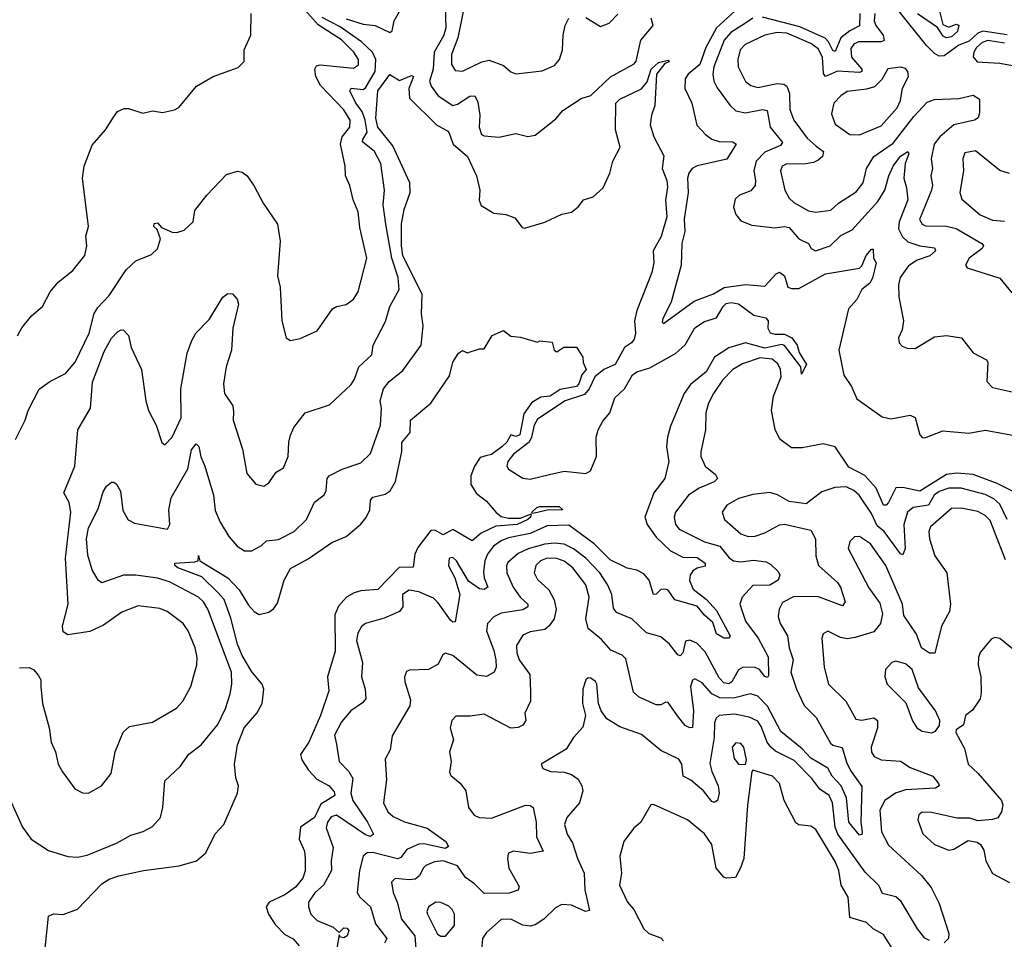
# Model space of a CAD drawing. Extents: x 1268547 to 1425625, y 515768 to 616754.
# Tile 269 of 507: x 1386266 to 1390334, y 535821 to 539619. Entities that reach past the tile are written whole.
import ezdxf

# ---------------------------------------------------------------- set-up
doc = ezdxf.new("R2010")
doc.units = 0

msp = doc.modelspace()

# ---------------------------------------------------------------- linework, layer by layer
at = {"layer": '0CON10XD'}
for points in [[(1387615, 539622.8), (1387685, 539600.4), (1387735, 539595.4), (1387795, 539566), (1387805, 539573.3), (1387813.2, 539615), (1387857.7, 539695)], [(1388023.7, 539675), (1388026, 539585), (1388016.7, 539553.3), (1387978.7, 539485), (1387974.4, 539415.6), (1387959.3, 539365), (1387965.8, 539345), (1387995.2, 539305.2), (1388055, 539264.7), (1388075, 539270.3), (1388125, 539303.1), (1388145.6, 539305), (1388159.2, 539279.2), (1388166.2, 539225), (1388164.6, 539175), (1388174.3, 539145), (1388185, 539139.2), (1388245, 539134.4), (1388315, 539148.8), (1388365, 539137.1), (1388395, 539141.9), (1388480.6, 539209.4), (1388509.4, 539245), (1388585, 539293.5), (1388625, 539306.7), (1388707.2, 539382.8), (1388805, 539437.1), (1388812.2, 539447.8), (1388831.5, 539535), (1388882.8, 539595), (1388874.7, 539625.3)], [(1388105, 539685.8), (1388075.5, 539544.5), (1388050, 539475), (1388050.3, 539435), (1388065, 539410), (1388095, 539406.2), (1388174.8, 539445.2), (1388205, 539451.6), (1388265, 539430), (1388295, 539404), (1388315, 539396), (1388425, 539408.1), (1388475, 539430.6), (1388495.3, 539454.7), (1388508.2, 539495), (1388510.9, 539555), (1388519.6, 539595), (1388535, 539625.5)], [(1386248.9, 537885), (1386288.6, 537965), (1386300, 538005), (1386346.8, 538093.2), (1386390, 538125), (1386455, 538158.6), (1386495.2, 538204.8), (1386552.6, 538325), (1386573.7, 538406.3), (1386588.8, 538431.2), (1386635, 538480.9), (1386705, 538586.7), (1386745, 538622.9), (1386809.7, 538650.3), (1386835, 538673.3), (1386847.5, 538715), (1386833.3, 538753.3), (1386820, 538765), (1386821.7, 538778.3), (1386835, 538780), (1386851.2, 538761.2), (1386895, 538741.2), (1386915, 538740), (1386945, 538750), (1386982.5, 538785), (1386988.8, 538831.2), (1387038.6, 538895), (1387119.8, 538980.2), (1387165, 538994.4), (1387185, 538990), (1387205, 538974.2), (1387235, 538931.9), (1387271, 538861), (1387330.6, 538775), (1387341.2, 538705), (1387331.4, 538561.4), (1387341.4, 538515), (1387349.4, 538375), (1387366.1, 538306.1), (1387384.2, 538294.2), (1387425, 538302), (1387495, 538334.2), (1387557.8, 538425), (1387575, 538434.6), (1387615, 538442.5), (1387645, 538465.6), (1387664.1, 538495.9), (1387700, 538635), (1387670.7, 538760.7), (1387664.6, 538825.4), (1387643.6, 538875), (1387629.2, 538935), (1387611.8, 538975), (1387611.1, 539015), (1387591.2, 539105), (1387598.3, 539135), (1387630.3, 539175), (1387631, 539205), (1387605, 539247.7), (1387507.9, 539347.9), (1387488.7, 539385), (1387484.7, 539415), (1387491.8, 539428.2), (1387506.9, 539433.1), (1387645, 539418.8), (1387665, 539432.5), (1387665.3, 539455), (1387646.7, 539485), (1387595, 539536.8), (1387498.7, 539598.7), (1387435, 539669.6)], [(1386256.7, 538313.3), (1386275, 538347.1), (1386315, 538396.9), (1386360, 538435), (1386391.4, 538495), (1386424.6, 538535.4), (1386485, 538582.9), (1386534.3, 538645), (1386543.1, 538685), (1386538.6, 538725), (1386550, 538765), (1386525.4, 538965), (1386531.5, 539015), (1386565, 539101.4), (1386620, 539165), (1386652.9, 539217.1), (1386669.5, 539240.5), (1386697.1, 539252.9), (1386715, 539252.9), (1386775, 539233.3), (1386815, 539243.5), (1386855.7, 539235.7), (1386905, 539246.9), (1386922.6, 539257.4), (1386996.2, 539345), (1387065, 539384.3), (1387167.7, 539422.3), (1387193.6, 539446.4), (1387193.8, 539495), (1387220, 539555), (1387222.2, 539645)], [(1388605, 539628.2), (1388665, 539591.9), (1388700.8, 539605), (1388737.5, 539642.5)], [(1389235, 539668), (1389144.2, 539585.9), (1389099.9, 539505), (1389075.9, 539435), (1389027.5, 539395), (1389014.7, 539375), (1389013.8, 539335), (1389042.7, 539275), (1389063.8, 539183.8), (1389099.4, 539145), (1389125, 539126.5), (1389155, 539116.4), (1389212.5, 539115), (1389225.6, 539105), (1389187.1, 539042.9), (1389064.4, 539015.6), (1389044.5, 539005), (1389030.4, 538985), (1389025.3, 538965), (1389027.9, 538905), (1389011.2, 538795), (1389013.6, 538745), (1389001.6, 538695), (1388998.7, 538605), (1388957.3, 538452.7), (1388922.9, 538385), (1388920.5, 538370.5), (1388925.8, 538364.2), (1389052.7, 538457.3), (1389132.3, 538487.7), (1389176.7, 538513.3), (1389265, 538526.4), (1389345, 538519.5), (1389390.8, 538569.1), (1389405, 538576.5), (1389425, 538561.9), (1389440, 538515), (1389455, 538508.8), (1389485, 538509.7), (1389595, 538569.2), (1389735, 538593.1), (1389745, 538602.2), (1389763.5, 538645), (1389785, 538671.9), (1389791.7, 538671.7), (1389793.3, 538635), (1389804.7, 538615), (1389788.7, 538551.3), (1389778.2, 538531.8), (1389745.6, 538505), (1389725, 538463.1), (1389690.6, 538425), (1389649.5, 538255), (1389670.9, 538150.9), (1389702.1, 538105), (1389725, 538052.9), (1389829.1, 537979.1), (1389865, 537971.5), (1389944.6, 537985.4), (1389965, 537976.9), (1389984.3, 537905), (1389995, 537894.2), (1390005, 537892.9), (1390079.2, 537920.8), (1390187.7, 537912.3), (1390255, 537924.1), (1390415, 537895.8)], [(1389799.4, 539645), (1389796.3, 539615), (1389802.9, 539595), (1389832.6, 539555), (1389837.2, 539532.8), (1389825, 539527.7), (1389731.8, 539528.2), (1389711.8, 539518.2), (1389699.5, 539500.5), (1389702.7, 539465), (1389745.2, 539415), (1389744.5, 539405), (1389735, 539400.8), (1389645, 539406.5), (1389595, 539384.1), (1389586.7, 539396.7), (1389582.1, 539465), (1389565, 539499), (1389535, 539520.6), (1389435, 539564.1), (1389395, 539566.7), (1389344.2, 539555.8), (1389263.4, 539516.6), (1389242.8, 539495), (1389232.1, 539455), (1389234.1, 539425), (1389264.8, 539364.8), (1389287, 539347), (1389315, 539339.5), (1389395, 539355.6), (1389423.1, 539353.1), (1389434.6, 539345), (1389445.7, 539315), (1389447.8, 539247.8), (1389464.1, 539205), (1389519.8, 539129.8), (1389556.7, 539096.7), (1389586.2, 539075), (1389582, 539055), (1389565, 539039.7), (1389545, 539029.3), (1389505, 539022.6), (1389435, 539024.7), (1389416.2, 539013.8), (1389409.4, 538995), (1389427.3, 538915), (1389445, 538882.7), (1389464.5, 538865), (1389525, 538830), (1389555, 538824.2), (1389617.3, 538832.7), (1389648.4, 538861.6), (1389721.8, 538908.2), (1389751.2, 538945), (1389764.2, 539005), (1389795, 539054.1), (1389875, 539109), (1389960.5, 539219.5), (1390015, 539278.6), (1390045, 539289.7), (1390145.8, 539294.2), (1390205, 539307.5), (1390231.1, 539291.1), (1390231.9, 539235), (1390226.2, 539213.8), (1390211.2, 539205), (1390125, 539184.7), (1390067.2, 539135), (1390044.6, 539105.4), (1390031, 539045), (1390036.8, 539005), (1390030.3, 538975), (1390036.6, 538936.6), (1390033, 538915), (1389983.6, 538793.6), (1389994.6, 538775), (1390008.5, 538768.5), (1390095, 538766), (1390135, 538756.7), (1390241.5, 538695), (1390247.5, 538685), (1390242.9, 538675), (1390188.1, 538635), (1390173.3, 538605), (1390180, 538595), (1390315, 538552.5), (1390365, 538491.4)], [(1389736.9, 539645), (1389735.4, 539594.6), (1389695, 539574), (1389657.7, 539545), (1389635, 539488.4), (1389625, 539491.9), (1389607.9, 539527.9), (1389593, 539543), (1389489.3, 539589.3), (1389335, 539630.3)], [(1390346.2, 539556.2), (1390245, 539571.9), (1390225, 539564.4), (1390188.9, 539531.1), (1390145.9, 539514.1), (1390085, 539470.6), (1390065, 539468.4), (1390045, 539479.1), (1390012.6, 539512.6), (1389895, 539658.3)], [(1390065.3, 539655.3), (1390079.1, 539599.1), (1390105, 539589.1), (1390135, 539600.4), (1390146.5, 539596.5), (1390139.8, 539570.2), (1390115, 539548.4), (1390095, 539544.8), (1390081.3, 539551.3), (1390057.5, 539587.5), (1389975, 539643.3)], [(1386265, 536942), (1386305, 536943.8), (1386323.9, 536933.9), (1386342.3, 536912.3), (1386352.7, 536892.7), (1386352.9, 536865), (1386360, 536795), (1386388.1, 536695), (1386396, 536635), (1386414.2, 536595), (1386424, 536545), (1386442.4, 536512.4), (1386493, 536443), (1386525, 536426.7), (1386550, 536425), (1386603.8, 536455), (1386643.9, 536506.1), (1386660.8, 536595), (1386692.7, 536677.3), (1386719.7, 536700.3), (1386815, 536718.1), (1386913.9, 536776.1), (1386939.4, 536805), (1386972.2, 536865), (1386997.5, 536955), (1386998.5, 536985), (1386990, 537025), (1386962.1, 537095), (1386941.1, 537125), (1386875, 537174.5), (1386845, 537188.2), (1386755, 537198.9), (1386688.2, 537171.8), (1386611.5, 537118.5), (1386555, 537092.7), (1386465, 537078.1), (1386445, 537091.2), (1386442.7, 537115), (1386465.4, 537205), (1386454.6, 537395), (1386477.4, 537585), (1386469.4, 537625), (1386447.5, 537665), (1386494.1, 537775.9), (1386505.5, 537925), (1386557.6, 538015), (1386567, 538123), (1386615, 538249.2), (1386645, 538304.2), (1386669.1, 538330.9), (1386685, 538339.1), (1386695, 538337.1), (1386715.9, 538315), (1386726.2, 538266.2), (1386768.7, 538175), (1386786.9, 538045), (1386798.5, 538005), (1386828.9, 537945), (1386852.9, 537872.9), (1386865, 537863.3), (1386895, 537895.8), (1386932.2, 537975), (1386931.2, 538095), (1386958.3, 538241.7), (1386976.3, 538295), (1386993.1, 538325), (1387048.7, 538381.3), (1387105, 538473.1), (1387125, 538488.9), (1387145, 538487.5), (1387164.3, 538465), (1387170, 538445), (1387146.3, 538345), (1387140.9, 538255), (1387119.1, 538185), (1387107.5, 538115), (1387112.1, 538075), (1387146.7, 538025), (1387149.5, 537999.5), (1387147.8, 537965), (1387185.6, 537845.6), (1387204.5, 537744.5), (1387241.1, 537701.1), (1387275, 537692.9), (1387295, 537706.2), (1387325, 537750), (1387355, 537768.8), (1387374.5, 537815), (1387377.5, 537875), (1387385, 537903.3), (1387398, 537935), (1387444.6, 537995.4), (1387545, 538028.6), (1387635, 538112.9), (1387649.6, 538135), (1387666.4, 538185), (1387720.6, 538235), (1387725.5, 538275), (1387776.7, 538373.3), (1387794.8, 538435.2), (1387833.2, 538505), (1387829.1, 538555), (1387803.9, 538635), (1387778.8, 538775), (1387768, 538855), (1387772.9, 538915), (1387757.5, 539025), (1387731.8, 539075), (1387682.6, 539115), (1387682.8, 539125), (1387701.2, 539155), (1387692.8, 539205), (1387680.3, 539240.3), (1387654.3, 539275), (1387629.6, 539325), (1387635, 539336.7), (1387685, 539331.6), (1387695, 539338.3), (1387734.9, 539405), (1387736.8, 539455), (1387723, 539485), (1387677.4, 539527.4), (1387590.1, 539590.1), (1387515, 539627.9)], [(1389264.8, 539605), (1389203.2, 539566.8), (1389176.4, 539535), (1389133.5, 539425), (1389129.2, 539395), (1389134.2, 539365), (1389147.6, 539337.6), (1389201.3, 539265), (1389225, 539243.2), (1389265, 539235.3), (1389335, 539247.9), (1389353.9, 539243.9), (1389366.5, 539175), (1389417.3, 539112.7), (1389409.7, 539100.3), (1389345, 539071.9), (1389309.1, 539035), (1389298.4, 538995), (1389306.2, 538955), (1389303.7, 538935), (1389286.8, 538913.2), (1389240, 538895), (1389222.2, 538877.8), (1389214.3, 538845), (1389224.2, 538815), (1389245, 538789.2), (1389290.9, 538770.9), (1389385, 538760), (1389425, 538765.3), (1389445, 538761.3), (1389484.7, 538714.7), (1389525, 538695.7), (1389535.5, 538675), (1389553.3, 538665), (1389613.6, 538685), (1389658, 538728), (1389705, 538751.8), (1389811.7, 538868.3), (1389840.3, 538915), (1389856.1, 538975), (1389874.8, 539015), (1389905, 539055.6), (1389935.2, 539075.2), (1389939.5, 539065), (1389924.8, 539025), (1389918, 538965), (1389930, 538925), (1389934.8, 538875), (1389899.3, 538785), (1389896.9, 538755), (1389912.7, 538722.7), (1389935, 538702.5), (1389984.7, 538685.3), (1390045, 538676.7), (1390049.1, 538665), (1390026.5, 538643.5), (1389974.3, 538625.7), (1389937.8, 538602.2), (1389904.1, 538555), (1389896.9, 538525), (1389897.5, 538475), (1389917.8, 538375), (1389911.4, 538338.6), (1389896.2, 538305), (1389900, 538285), (1389911.3, 538271.3), (1389932.4, 538262.4), (1389965, 538261.4), (1390045, 538310), (1390095.5, 538315.5), (1390156.2, 538305), (1390205, 538243.8), (1390260, 538215), (1390266, 538205), (1390262, 538125), (1390285, 538100), (1390371.7, 538081.7)], [(1389295, 539625.2), (1389264.8, 539605)], [(1390335, 539522.6), (1390265, 539533.8), (1390241.7, 539525), (1390219.3, 539505), (1390207.6, 539485), (1390205.4, 539465.4), (1390221.2, 539445), (1390315, 539439.5), (1390435, 539418.5)], [(1386225, 536400), (1386277.8, 536285), (1386312.9, 536235), (1386385, 536187.5), (1386465, 536162.7), (1386505, 536160.7), (1386545, 536169.1), (1386665, 536218.5), (1386725, 536250.8), (1386776.2, 536266.2), (1386815, 536287.5), (1386847.8, 536325), (1386856.5, 536365), (1386865, 536476), (1386928.6, 536535), (1386965, 536585.6), (1387015.3, 536624.7), (1387085, 536708.1), (1387115.9, 536775), (1387134.7, 536835.3), (1387142.2, 536875), (1387140.8, 536925), (1387043.2, 537185), (1387025.3, 537215), (1387005, 537234.7), (1386885, 537297.4), (1386835, 537312.4), (1386745, 537325.9), (1386695, 537324.8), (1386605, 537293.5), (1386589.5, 537305), (1386565, 537347.1), (1386547.3, 537407.3), (1386542.2, 537475), (1386549.6, 537520.4), (1386590.4, 537599.6), (1386610.7, 537669.3), (1386625, 537692.9), (1386645, 537710), (1386655, 537710), (1386665, 537700.8), (1386681.8, 537671.8), (1386692.2, 537592.2), (1386713.4, 537553.4), (1386740.6, 537540.6), (1386875.7, 537515), (1386886.2, 537535), (1386881.4, 537595), (1386891.9, 537645), (1386960.5, 537765), (1386975, 537842.5), (1386995, 537867.1), (1387006, 537856), (1387014.1, 537814.1), (1387031.2, 537775), (1387066, 537656), (1387072.7, 537592.7), (1387094.1, 537544.1), (1387130.4, 537485), (1387164.5, 537445), (1387195, 537425.6), (1387225, 537425.6), (1387265, 537448), (1387285, 537466.7), (1387335, 537472.7), (1387399.4, 537505), (1387450, 537555), (1387483.7, 537626.3), (1387523.1, 537656.9), (1387531.5, 537675), (1387535.8, 537724.2), (1387543.8, 537735), (1387597.5, 537762.5), (1387675, 537789.2), (1387715, 537827.5), (1387756.2, 537945), (1387761.2, 538015), (1387755.5, 538045), (1387769.4, 538095), (1387792.7, 538125), (1387849.2, 538170.8), (1387924.5, 538275), (1387933.1, 538355), (1387925.6, 538405), (1387928.3, 538485), (1387849.3, 538645), (1387843.6, 538685), (1387843.7, 538776.3), (1387854.6, 538835.4), (1387879.5, 538905), (1387877.6, 538945), (1387808, 539098), (1387744.8, 539175), (1387737.1, 539212.9), (1387746, 539325), (1387795, 539393.5), (1387835, 539368.1), (1387885, 539388.6), (1387893.1, 539385), (1387873.7, 539335), (1387875.9, 539295.9), (1387987.1, 539185), (1388037.2, 539157.2), (1388057.3, 539105), (1388116.4, 539055), (1388152.7, 538975), (1388167.4, 538915), (1388164.5, 538874.5), (1388172.2, 538852.2), (1388225, 538820.6), (1388274.6, 538814.6), (1388311.4, 538801.4), (1388341.7, 538761.7), (1388352, 538758), (1388435, 538782.9), (1388505, 538815.7), (1388545.7, 538824.3), (1388573.2, 538846.8), (1388595, 538876), (1388635, 538887.1), (1388675.9, 538925), (1388703.3, 538985), (1388716.4, 539035), (1388747.2, 539092.8), (1388728, 539165), (1388728.5, 539275), (1388745, 539291.1), (1388835, 539333.8), (1388857.6, 539362.4), (1388874.8, 539415), (1388905, 539442.5), (1388945, 539452.5), (1388948.8, 539445), (1388931.7, 539438.3), (1388896.4, 539395), (1388889.6, 539265), (1388875.5, 539224.5), (1388870.8, 539185), (1388886, 539136), (1388926.8, 539056.8), (1388920.6, 539005), (1388940.1, 538955), (1388942.3, 538927.7), (1388933.6, 538873.6), (1388939.4, 538805), (1388916.1, 538723.9), (1388883.4, 538665), (1388885.3, 538615), (1388877.1, 538575), (1388815, 538418.2), (1388805.3, 538375), (1388810.1, 538325), (1388805, 538300.4), (1388793.5, 538285), (1388764.5, 538265), (1388726.3, 538195), (1388679.5, 538175), (1388642.3, 538145), (1388618.9, 538095), (1388599, 538071), (1388519.1, 538045), (1388405, 537969.2), (1388391, 537945), (1388380.5, 537895), (1388370.1, 537875), (1388306.5, 537825), (1388282.1, 537795), (1388278.9, 537775), (1388285, 537762.5), (1388345, 537725.5), (1388375, 537721.8), (1388455, 537741.4), (1388515.8, 537754.2), (1388604.6, 537745.4), (1388623.7, 537756.4), (1388649, 537815), (1388647, 537895), (1388655.6, 537925), (1388675, 537961.3), (1388703.9, 537995), (1388725, 538057.8), (1388765, 538094.4), (1388797.2, 538152.8), (1388815, 538165.1), (1388869, 538181), (1388975, 538240.5), (1389015, 538277.2), (1389055, 538346.1), (1389095, 538372.9), (1389145, 538387.7), (1389172.1, 538435), (1389185, 538446.9), (1389205, 538451.9), (1389235, 538445.2), (1389298.4, 538398.4), (1389348.2, 538388.2), (1389358.2, 538375), (1389356.9, 538345), (1389366.6, 538326.6), (1389385, 538320), (1389425, 538321.2), (1389455.3, 538305.3), (1389477.8, 538275), (1389485.6, 538245), (1389516.4, 538195), (1389495.8, 538155)], [(1389735, 539144.4), (1389825, 539180.9), (1389891.1, 539255), (1389905, 539286.2), (1389913.6, 539336.4), (1389938.1, 539385), (1389935.8, 539405), (1389925, 539417.5), (1389905, 539422.9), (1389853.1, 539416.9), (1389827.8, 539372.2), (1389797.8, 539342.2), (1389765, 539332.2), (1389685, 539322.3), (1389657.8, 539305), (1389630, 539275), (1389620.3, 539230.3), (1389635, 539188), (1389695, 539145.5), (1389735, 539144.4)], [(1390355, 538984.2), (1390315, 538996.8), (1390215, 539077.7), (1390170.8, 539069.2), (1390161.8, 539045), (1390164.6, 538995), (1390149.6, 538905), (1390157.9, 538877.9), (1390234.1, 538814.1), (1390285, 538792), (1390335, 538787.9)], [(1387085, 537253.5), (1387018.8, 537318.8), (1386918.6, 537355), (1386906.9, 537365), (1386906.7, 537375), (1386989.8, 537380.2), (1387002.5, 537385), (1387005, 537406.2), (1387010, 537385), (1387125, 537314.3), (1387172.1, 537265), (1387210.9, 537200.9), (1387235, 537174.5), (1387255, 537162.2), (1387295, 537172), (1387314.1, 537185.9), (1387330.2, 537209.8), (1387358.4, 537305), (1387385, 537352.5), (1387457.7, 537392.3), (1387555, 537460.4), (1387615, 537485.6), (1387675, 537536.2), (1387697, 537563), (1387712.2, 537595), (1387715.5, 537634.5), (1387725, 537648), (1387775, 537659.2), (1387796.7, 537673.3), (1387818.5, 537711.5), (1387844.7, 537835.3), (1387845, 537872.5), (1387879.3, 537915), (1387880, 537965), (1387964.7, 538035.3), (1388041.1, 538148.9), (1388055.8, 538205), (1388078.3, 538241.7), (1388095, 538252.5), (1388115, 538243.3), (1388165, 538260), (1388185, 538260), (1388217.5, 538315), (1388265, 538336.2), (1388295, 538312.5), (1388335, 538308.8), (1388405, 538287.5), (1388415, 538292.5), (1388465, 538287.5), (1388474, 538254), (1388485, 538247.5), (1388513.6, 538266.4), (1388566.7, 538266.7), (1388592.5, 538225), (1388593.6, 538203.6), (1388605.6, 538175), (1388588, 538152), (1388576.4, 538115), (1388565.7, 538105), (1388498.6, 538091.4), (1388458, 538065), (1388419.3, 538060.7), (1388381.4, 538038.6), (1388348.5, 537991.5), (1388332.1, 537905), (1388315, 537898.2), (1388294.6, 537905.4), (1388278.7, 537875), (1388257.6, 537855), (1388215, 537823.1), (1388192.2, 537817.8), (1388168.3, 537811.7), (1388144.7, 537775.3), (1388130, 537735), (1388129.7, 537699.7), (1388152.5, 537662.5), (1388195, 537631.1), (1388233.7, 537583.7), (1388255, 537567.7), (1388285, 537560.3), (1388335, 537560.4), (1388378.8, 537578.8), (1388375.5, 537565), (1388365, 537554.7), (1388320.8, 537535), (1388232.9, 537527.1), (1388171.9, 537498.1), (1388135, 537466.9), (1388055, 537513.3), (1388015, 537491.7), (1387981.1, 537511.1), (1387965, 537509.2), (1387910.7, 537439.3), (1387898.3, 537411.7), (1387891.7, 537358.3), (1387833.3, 537356.7), (1387745, 537265.5), (1387675, 537260), (1387648.1, 537251.9), (1387615.7, 537234.3), (1387582.9, 537197.1), (1387568.3, 537161.7), (1387568.9, 537011.1), (1387538.1, 536905), (1387543, 536847), (1387509.1, 536745), (1387460.3, 536635), (1387426.5, 536585), (1387432, 536562), (1387459.6, 536519.6), (1387493.3, 536483.3), (1387544.5, 536455), (1387565, 536430), (1387567.5, 536415), (1387510.1, 536379.9), (1387483.2, 536325), (1387425.2, 536284.8), (1387420.7, 536235), (1387441.9, 536185), (1387444.7, 536155.3), (1387444.7, 536104.7), (1387435, 536073.1), (1387405, 536036.3), (1387360.9, 536005), (1387296.7, 535975), (1387283.6, 535955), (1387293.8, 535925), (1387321.8, 535881.8), (1387360.6, 535840.6), (1387395, 535823.3), (1387420.6, 535795)], [(1389495.8, 538155), (1389492.5, 538185), (1389425, 538274.1), (1389415, 538278.2), (1389345, 538263.3), (1389265, 538284.8), (1389195, 538263.8), (1389136.7, 538225), (1389102, 538165), (1389037.3, 538112.7), (1389010.9, 538075), (1388955, 537940.6), (1388942.1, 537895), (1388938.7, 537855), (1388947.9, 537795), (1388930.5, 537725), (1388886.1, 537665), (1388848.8, 537565), (1388858.4, 537535), (1388895, 537482.6), (1388955, 537425.9), (1389005, 537399.6), (1389065, 537398.4), (1389098.2, 537375), (1389097.5, 537362.5), (1389065, 537354.8), (1389046.9, 537343.1), (1389035.8, 537325), (1389033.7, 537303.7), (1389047.6, 537267.6), (1389103.4, 537225), (1389145, 537179.1), (1389200.6, 537075), (1389197.5, 537065), (1389175, 537064.4), (1389145, 537083.6), (1389129.6, 537129.6), (1389095, 537159.5), (1389065, 537197.8), (1388972.8, 537222.8), (1388945, 537263.3), (1388935, 537267.3), (1388914.5, 537265.5), (1388895, 537247.1), (1388885, 537246), (1388866.6, 537305), (1388845, 537331.2), (1388816, 537346), (1388775, 537354), (1388705, 537388.9), (1388638.6, 537455), (1388535, 537531.6), (1388445, 537528.5), (1388375, 537497.6), (1388285, 537479.9), (1388255, 537467.4), (1388223.7, 537445), (1388198.1, 537411.9), (1388187.9, 537385), (1388181.5, 537338.5), (1388184.2, 537314.2), (1388200.5, 537275), (1388185, 537265.4), (1388165, 537268.9), (1388120.6, 537300.6), (1388070, 537385), (1388055, 537398), (1388040, 537395), (1388036.7, 537363.3), (1388064, 537314), (1388084.7, 537245), (1388065, 537132.5), (1388055, 537131.5), (1388045, 537140), (1387995, 537211.2), (1387975, 537229.7), (1387915, 537255.8), (1387875, 537263.9), (1387847.9, 537245), (1387848.2, 537195), (1387835, 537175.5), (1387771.8, 537148.2), (1387695, 537126), (1387677.4, 537112.6), (1387662.2, 537085), (1387657.6, 537055), (1387682, 536965), (1387678.2, 536905), (1387693.4, 536855), (1387696.4, 536815), (1387681.9, 536798.1), (1387634.4, 536765), (1387595, 536720), (1387566.9, 536665), (1387575, 536626.7), (1387586.2, 536555), (1387626.2, 536515), (1387641.6, 536485), (1387634.1, 536425), (1387641.7, 536395), (1387702.3, 536305), (1387727.1, 536255), (1387715, 536245.4), (1387695, 536252.7), (1387575, 536334.3), (1387553, 536327), (1387537.9, 536305), (1387531.5, 536281.5), (1387560.6, 536200.6), (1387552.5, 536145), (1387554.1, 536105), (1387521.1, 536045), (1387485, 536013.5), (1387459.1, 535975), (1387458.5, 535955), (1387468.2, 535925), (1387495, 535899.2), (1387561.5, 535871.5), (1387585, 535850), (1387605, 535868.6), (1387617.8, 535867.8), (1387625, 535857.5), (1387618.1, 535835), (1387605, 535827.5), (1387590.5, 535830.5), (1387585, 535840), (1387576.2, 535785)], [(1390370.3, 537670.3), (1390303.9, 537703.9), (1390205, 537741.5), (1390137.1, 537747.1), (1390095, 537740.6), (1389985, 537672.8), (1389915, 537687.8), (1389885, 537686.2), (1389855, 537625.4), (1389845, 537614.5), (1389835, 537614.4), (1389804.1, 537685), (1389757.2, 537737.2), (1389691.2, 537771.2), (1389635, 537855.8), (1389585, 537868), (1389498.2, 537851.8), (1389455, 537851.8), (1389406.6, 537886.6), (1389386.9, 537926.9), (1389371.6, 538005), (1389380, 538065), (1389411.3, 538145), (1389409.5, 538175), (1389398.7, 538198.7), (1389375, 538217.6), (1389325, 538222.5), (1389251.6, 538198.4), (1389212.7, 538175), (1389168.9, 538131.1), (1389132.9, 538075), (1389112.2, 538035), (1389101.2, 537995), (1389099.3, 537925), (1389079.6, 537835), (1389080.4, 537815), (1389097.3, 537775), (1389141.1, 537741.1), (1389148.1, 537725), (1389135, 537711.1), (1389072.5, 537685), (1389028.8, 537655), (1388975, 537585.6), (1388970, 537565), (1388974.7, 537535), (1388990.9, 537515), (1389095, 537462.4), (1389158.2, 537445), (1389197.2, 537397.2), (1389215, 537384.8), (1389245, 537380), (1389297.3, 537387.3), (1389349.9, 537379.9), (1389369.7, 537369.7), (1389399.8, 537339.8), (1389406.9, 537325), (1389400, 537305), (1389365, 537284.5), (1389295, 537282.5), (1389250.9, 537235), (1389240.8, 537205), (1389264.7, 537135), (1389316.6, 537065), (1389358.2, 536988.2), (1389359.2, 536910.8), (1389355, 536902.9), (1389345, 536906.2), (1389321.8, 536935), (1389304, 536944), (1389254.9, 536945.1), (1389235.4, 536934.6), (1389208.1, 536885), (1389195, 536876.3), (1389175, 536880.2), (1389155, 536900.7), (1389098.3, 537008.3), (1389062.9, 537045), (1389035, 537056.7), (1389016.8, 537053.2), (1389005, 537003.8), (1388995, 536991.4), (1388985, 536995.6), (1388949.8, 537039.8), (1388915, 537070), (1388855, 537086.7), (1388795.3, 537145.3), (1388731.2, 537171.2), (1388718.5, 537188.5), (1388712.1, 537245), (1388695.8, 537284.2), (1388663, 537335), (1388605, 537395.7), (1388554.1, 537434.1), (1388515, 537453.6), (1388475, 537457.8), (1388435, 537453.3), (1388366.4, 537433.6), (1388325.2, 537414.8), (1388282.2, 537377.8), (1388276.9, 537363.1), (1388278.8, 537335), (1388305.2, 537275), (1388334.1, 537234.1), (1388364.5, 537205), (1388365.5, 537195), (1388345, 537181.6), (1388255, 537168.7), (1388225, 537153.3), (1388197.8, 537125), (1388193.8, 537095), (1388224.5, 537014.5), (1388233.1, 536975), (1388234.1, 536945.9), (1388225.5, 536925), (1388195, 536906.9), (1388155, 536912.7), (1388055, 536993.1), (1388025, 537002.5), (1388012.5, 536995), (1387995, 536957.1), (1387955, 536935.6), (1387876.9, 536933.1), (1387863.2, 536926.8), (1387855.7, 536905), (1387856.7, 536885), (1387880.3, 536810.3), (1387878.2, 536785), (1387805, 536661.2), (1387796.4, 536603.6), (1387775.6, 536565), (1387780.6, 536480.6), (1387768.2, 536385), (1387787.3, 536347.3), (1387808.1, 536328.1), (1387855, 536306.7), (1387949.8, 536279.8), (1388026.2, 536225), (1388037.3, 536205), (1388024.1, 536195.9), (1387935.2, 536215.2), (1387915, 536213.9), (1387865, 536192.6), (1387840.6, 536159.4), (1387826.9, 536153.1), (1387725, 536179.8), (1387701.7, 536178.3), (1387685.4, 536165), (1387669.2, 536105), (1387660.4, 536015), (1387670.5, 535995), (1387715.5, 535955.5), (1387735.8, 535885), (1387782.7, 535825), (1387773.5, 535805)], [(1390345.1, 537555.1), (1390315, 537618.4), (1390290.2, 537640.2), (1390255, 537658.8), (1390154.9, 537684.9), (1390105.1, 537684.9), (1390065, 537670.5), (1390044.4, 537655), (1390020.3, 537615), (1389957.5, 537605), (1389934.1, 537585), (1389919.2, 537535), (1389924.3, 537435), (1389915, 537408.8), (1389905, 537412.9), (1389837.7, 537505), (1389808.6, 537528.6), (1389785, 537579.4), (1389734.7, 537655), (1389712.7, 537675), (1389680.4, 537690.4), (1389633, 537687), (1389580.4, 537669.6), (1389515, 537620), (1389445, 537629.4), (1389397.3, 537657.3), (1389365, 537666.5), (1389295, 537658.9), (1389235, 537642), (1389187.8, 537615), (1389168.2, 537585), (1389177.8, 537555), (1389245, 537496.2), (1389275, 537485.4), (1389305, 537486.8), (1389345, 537500.4), (1389405, 537533.2), (1389425, 537536.2), (1389535, 537510.5), (1389553.1, 537475), (1389554.6, 537405), (1389565.5, 537365), (1389643.9, 537295), (1389656.5, 537275), (1389676.7, 537215), (1389665, 537199.2), (1389565.9, 537235.9), (1389465, 537237.7), (1389417.3, 537212.7), (1389403.2, 537185), (1389399.2, 537155), (1389407.5, 537125), (1389438.6, 537075), (1389445.3, 537025), (1389461.8, 536975), (1389452.4, 536925), (1389475, 536854.4), (1389507.5, 536787.5), (1389557.1, 536737.1), (1389615, 536631.8), (1389625, 536623.4), (1389663.7, 536613.6), (1389682.3, 536552.3), (1389698.2, 536518.2), (1389745, 536452.5), (1389740.8, 536305), (1389746.7, 536263.3), (1389745, 536254), (1389735, 536251.5), (1389691.2, 536305), (1389682.3, 536405), (1389659.8, 536455), (1389622.3, 536495), (1389605, 536527.5), (1389535, 536569.2), (1389498.1, 536608.1), (1389410, 536680), (1389355, 536783.6), (1389315, 536825.2), (1389285, 536834.7), (1389215, 536816.6), (1389158.7, 536818.7), (1389124.7, 536835), (1389085, 536880.3), (1389055, 536897.5), (1389045, 536891.2), (1389037.7, 536865), (1389050.2, 536765), (1389045, 536696.2), (1389035, 536694.5), (1389015, 536704.7), (1388983.7, 536743.7), (1388945, 536800), (1388935, 536801.2), (1388915, 536789.2), (1388895, 536790), (1388825, 536821.1), (1388801.9, 536841.9), (1388770.2, 536980.2), (1388754.4, 536994.4), (1388707.5, 537015), (1388669.5, 537059.5), (1388614.6, 537105), (1388604.7, 537145), (1388618.3, 537235), (1388604.2, 537285), (1388551.7, 537355), (1388515, 537382.4), (1388485, 537394.5), (1388445.2, 537394.8), (1388417.9, 537385), (1388398.8, 537365), (1388391.2, 537335), (1388405, 537307.1), (1388451.3, 537265), (1388474, 537224), (1388482.4, 537185), (1388474.6, 537145), (1388453.8, 537116.2), (1388435, 537101.5), (1388375, 537091), (1388345, 537078), (1388318.9, 537035), (1388319.7, 537005), (1388329.1, 536975), (1388373.1, 536915), (1388375.6, 536845), (1388376.5, 536805), (1388352.7, 536755), (1388357.3, 536725), (1388345, 536705.6), (1388325, 536695.5), (1388295, 536693.5), (1388185, 536751.1), (1388127, 536743), (1388067, 536743), (1388051.4, 536725), (1388044.3, 536695), (1388057.8, 536645), (1388041.5, 536595), (1388047.8, 536555), (1388041.4, 536511.4), (1388047.5, 536497.5), (1388086.1, 536466.1), (1388108.6, 536435), (1388120, 536365), (1388143.5, 536333.5), (1388164.6, 536324.6), (1388215, 536321.4), (1388355, 536374.6), (1388375, 536373.6), (1388386.7, 536365), (1388399.6, 536305), (1388400.9, 536245), (1388428.6, 536185), (1388374.1, 536175.9), (1388305, 536185.3), (1388284.5, 536175), (1388280.7, 536155), (1388287.2, 536115), (1388328.9, 536038.9), (1388325.8, 536024.2), (1388287.9, 536012.1), (1388185, 536010), (1388145, 536050.6), (1388107.1, 536077.1), (1388074.6, 536124.6), (1388015, 536144.8), (1387978.9, 536141.1), (1387944.3, 536125.7), (1387932.3, 536115), (1387916.9, 536083.1), (1387900.1, 536069.9), (1387875, 536066.7), (1387817, 536073), (1387802.4, 536057.6), (1387808.4, 536015), (1387825.9, 535975), (1387842.5, 535905), (1387898.6, 535835), (1387903.7, 535763.7)], [(1388385, 537580), (1388382, 537585), (1388402.9, 537605), (1388415, 537608.2), (1388495, 537608.2), (1388510, 537595), (1388445, 537594.1), (1388405, 537583.6), (1388385, 537580)], [(1390338.1, 537388.1), (1390275, 537550.7), (1390255, 537571.2), (1390225, 537587.7), (1390155, 537601.6), (1390115, 537600.4), (1390029.1, 537525), (1390022.4, 537505), (1390025.3, 537475), (1390046.9, 537405), (1390095.9, 537335), (1390111.9, 537205), (1390107.1, 537175), (1390074.8, 537115.2), (1390046.8, 537003.2), (1390025, 537002.7), (1389991.2, 537025), (1389971.1, 537081.1), (1389919, 537159), (1389913.6, 537205), (1389844.3, 537365), (1389781.1, 537455), (1389735, 537485.6), (1389715, 537482.9), (1389695.4, 537464.6), (1389689.2, 537435), (1389773.5, 537273.5), (1389819.4, 537209.4), (1389830.3, 537165), (1389821.8, 537125), (1389795, 537090.7), (1389717.7, 537067.7), (1389685, 537061.9), (1389657.5, 537067.5), (1389605, 537094), (1389585, 537082.5), (1389580, 537065), (1389589.1, 536945), (1389607.8, 536875), (1389678.5, 536805), (1389720.9, 536730.9), (1389745, 536725.9), (1389795, 536735.3), (1389810.4, 536725), (1389809.8, 536695), (1389783.1, 536615), (1389784.7, 536594.7), (1389795.8, 536575.8), (1389825, 536562.2), (1389905, 536556.9), (1389945, 536530.4), (1390038.8, 536495), (1390061.9, 536465), (1390064.3, 536455), (1390048.8, 536445), (1389925, 536438.7), (1389884.5, 536425.5), (1389840.4, 536395), (1389820, 536355), (1389826.7, 536265), (1389855, 536210.5), (1389992.2, 536085)], [(1386369.6, 535770.4), (1386385, 535916.7), (1386405, 535927.1), (1386445, 535924), (1386504.4, 535945.6), (1386605, 536050.4), (1386635, 536069.7), (1386675, 536084), (1386777.5, 536105), (1386925, 536124.4), (1386996, 536145), (1387035, 536178.8), (1387073, 536257), (1387108.7, 536295), (1387166, 536425), (1387170, 536455), (1387158.8, 536488.8), (1387152.8, 536545), (1387165, 536623.8), (1387193.8, 536695), (1387244.8, 536755.2), (1387268, 536795), (1387274.2, 536855), (1387267.3, 536875), (1387225, 536926.2), (1387185, 536993.8), (1387165, 537040), (1387138.3, 537148.3), (1387110.8, 537225), (1387085, 537253.5)], [(1390375, 537015.8), (1390315, 537064.2), (1390295, 537068), (1390279.7, 537060.3), (1390234.6, 537005.4), (1390227.5, 536985), (1390225.6, 536955), (1390237.1, 536905), (1390238.7, 536838.7), (1390233.5, 536815), (1390202.1, 536767.9), (1390173.8, 536745), (1390165, 536707.5), (1390135, 536686.7), (1390133.8, 536675), (1390169.4, 536609.4), (1390184.4, 536545), (1390226.2, 536506.2), (1390322.1, 536395), (1390327.3, 536375), (1390321.7, 536348.3), (1390306.4, 536323.6), (1390285, 536316.2), (1390225, 536310), (1390191.3, 536321.3), (1390138.7, 536321.3), (1390032.5, 536345), (1389995, 536346.9), (1389981.2, 536335), (1389976.2, 536315), (1389996.8, 536256.8), (1390045, 536213.1), (1390105, 536190), (1390125, 536193.3), (1390185, 536228.8), (1390222, 536222), (1390235, 536213.3), (1390249.1, 536189.1), (1390258, 536145), (1390285, 536093.3), (1390355, 536056)], [(1390035, 536673.8), (1390049.5, 536680.5), (1390066.1, 536703.9), (1390066.7, 536725), (1390048.8, 536765), (1389979.6, 536859.6), (1389952.5, 536935), (1389925, 536958.8), (1389885, 536970), (1389868.8, 536965), (1389842.5, 536935), (1389840.8, 536905), (1389850, 536875), (1389927.3, 536797.3), (1389955, 536723.3), (1389972, 536695), (1389995, 536680.8), (1390035, 536673.8)], [(1390025, 535816), (1390005, 535825.8), (1389974.5, 535865), (1389907.7, 535977.7), (1389885, 535996.7), (1389830.6, 536010.6), (1389815, 536043.8), (1389759, 536099), (1389645.3, 536255.3), (1389634.6, 536284.6), (1389624.4, 536385), (1389609.7, 536415), (1389571, 536441), (1389538.8, 536485), (1389465, 536560.4), (1389389, 536599), (1389368.9, 536615), (1389354.3, 536635), (1389329.8, 536699.8), (1389315, 536722), (1389279, 536739), (1389218.7, 536751.3), (1389155, 536745.3), (1389143.9, 536735), (1389136.7, 536715), (1389134.5, 536655), (1389117.5, 536547.5), (1389124.8, 536515), (1389151.3, 536455), (1389156.1, 536425), (1389148.5, 536395), (1389135, 536386.7), (1389125, 536390), (1389090.9, 536435), (1389038.1, 536478.1), (1389006.5, 536495), (1389001.1, 536545), (1388988.6, 536565), (1388915, 536601.6), (1388835, 536667.7), (1388745, 536698.2), (1388691.2, 536731.2), (1388667.8, 536765), (1388656.7, 536795), (1388650, 536875), (1388645, 536886), (1388625, 536900), (1388615, 536901.2), (1388605, 536893.3), (1388592.5, 536855), (1388590.6, 536795), (1388603.5, 536745), (1388592.2, 536697.8), (1388554.4, 536655), (1388523.6, 536606.4), (1388420, 536545), (1388427, 536527), (1388460, 536515), (1388515, 536511.4), (1388545, 536501.4), (1388572.7, 536482.7), (1388588.1, 536455), (1388592.5, 536435), (1388578.5, 536385), (1388526.5, 536325), (1388516.4, 536295), (1388527.5, 536255), (1388549.9, 536219.9), (1388569.7, 536155), (1388597.3, 536095), (1388600.9, 536025), (1388619.6, 535940.4), (1388603.5, 535936.5), (1388545, 535962.7), (1388505, 535965.5), (1388479, 535951), (1388431.1, 535905), (1388395, 535880.7), (1388375, 535875.3), (1388345, 535879.3), (1388295, 535904.6), (1388255, 535902.7), (1388195, 535849.2), (1388178, 535825), (1388174.3, 535775)], [(1389265, 536543.3), (1389268, 536562), (1389257.1, 536615), (1389245, 536629.5), (1389225, 536633.3), (1389210, 536615), (1389217.4, 536567.4), (1389235, 536544), (1389265, 536543.3)], [(1389875.5, 535775), (1389835, 535840.9), (1389791.4, 535865), (1389765, 535890), (1389695, 535910.8), (1389688, 535995), (1389659.7, 536045), (1389649.5, 536105), (1389635, 536143.3), (1389555, 536274.4), (1389535, 536288.5), (1389485, 536294.5), (1389472.5, 536302.5), (1389423.8, 536395), (1389405.5, 536465), (1389375.7, 536495), (1389295, 536520), (1389290, 536515), (1389272.2, 536375), (1389258.2, 536155), (1389243.9, 536116.1), (1389223.6, 536076.4), (1389186.4, 536073.6), (1389175, 536078), (1389143.1, 536115), (1389125, 536213.1), (1389095, 536256.4), (1389025, 536314.5), (1388885, 536378.6), (1388872.7, 536377.3), (1388832.5, 536305), (1388801.5, 536278.5), (1388761.5, 536225), (1388745.6, 536165), (1388752.7, 536095), (1388744.5, 536045), (1388777.1, 535975), (1388803.6, 535945), (1388845, 535864.3), (1388865, 535845.6), (1388915, 535828), (1388926.2, 535815)], [(1389992.2, 536085), (1390031.1, 536035), (1390065, 535968.8), (1390104.2, 535845), (1390103.8, 535825), (1390085, 535806.7)], [(1388025, 535834.5), (1388062.1, 535877.9), (1388061.9, 535925), (1388053.1, 535945), (1388038.7, 535958.7), (1388005, 535973.5), (1387985, 535974.5), (1387955.3, 535954.7), (1387947.9, 535935), (1387950.8, 535925), (1387991.9, 535841.9), (1388005, 535834.5), (1388025, 535834.5)]]:
    msp.add_lwpolyline(points, dxfattribs=at)

doc.saveas('drawing.dxf')
